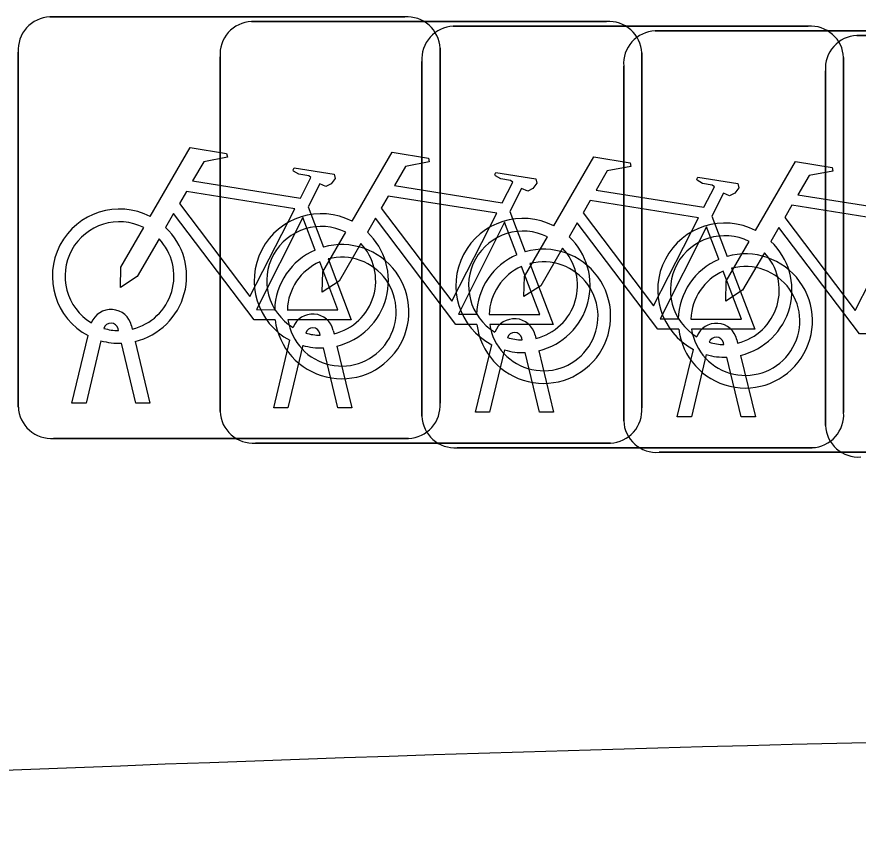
# Model space of a CAD drawing. Extents: x 162184 to 163154, y 385507 to 386516.
# Drawn here: x 162771.842 to 162773.835, y 386416.948 to 386418.914 of the extents above; entities that cross this region are included whole.
import ezdxf

# ---------------------------------------------------------------- set-up
doc = ezdxf.new("R2010")
doc.units = 0
for name, color, linetype in [('IMGEO_Erf', 7, 'Continuous'), ('IMGEO_Fietsenrek', 7, 'Continuous'), ('IMGEO_Pand', 7, 'Continuous')]:
    doc.layers.add(name, color=color, linetype=linetype)

msp = doc.modelspace()

# ---------------------------------------------------------------- linework, layer by layer
at = {"layer": 'IMGEO_Erf'}
msp.add_arc((162776.8613, 386292.2399), 124.9893, 86.156298, 92.38364, dxfattribs=at)
at = {"layer": 'IMGEO_Fietsenrek'}
for p, q in [((162771.9199, 386418.9135), (162772.7608, 386418.9135)), ((162772.7608, 386418.9135), (162771.9199, 386418.9135)), ((162772.3979, 386418.9025), (162773.2388, 386418.9025)), ((162773.2388, 386418.9025), (162772.3979, 386418.9025)), ((162772.8759, 386418.8915), (162773.7168, 386418.8915)), ((162773.7168, 386418.8915), (162772.8759, 386418.8915)), ((162773.3539, 386418.8805), (162774.1948, 386418.8805)), ((162774.1948, 386418.8805), (162773.3539, 386418.8805)), ((162773.8319, 386418.8695), (162774.6728, 386418.8695)), ((162774.6728, 386418.8695), (162773.8319, 386418.8695)), ((162771.8455, 386417.9889), (162771.8455, 386418.8298)), ((162771.8455, 386418.8298), (162771.8455, 386417.9889)), ((162772.8445, 386418.8391), (162772.8445, 386417.9982)), ((162772.8445, 386417.9982), (162772.8445, 386418.8391)), ((162773.3225, 386418.8281), (162773.3225, 386417.9872)), ((162773.3225, 386417.9872), (162773.3225, 386418.8281)), ((162772.3235, 386417.9779), (162772.3235, 386418.8188)), ((162772.3235, 386418.8188), (162772.3235, 386417.9779)), ((162772.8015, 386417.9669), (162772.8015, 386418.8078)), ((162772.8015, 386418.8078), (162772.8015, 386417.9669)), ((162773.8005, 386418.8171), (162773.8005, 386417.9762)), ((162773.8005, 386417.9762), (162773.8005, 386418.8171)), ((162773.2795, 386417.9559), (162773.2795, 386418.7968)), ((162773.2795, 386418.7968), (162773.2795, 386417.9559)), ((162773.7575, 386417.9449), (162773.7575, 386418.7858)), ((162773.7575, 386418.7858), (162773.7575, 386417.9449)), ((162772.5322, 386418.4632), (162772.5685, 386418.368)), ((162773.0102, 386418.4522), (162773.0465, 386418.357)), ((162773.4882, 386418.4412), (162773.5245, 386418.346)), ((162772.0829, 386418.1699), (162772.0819, 386418.1742)), ((162772.1136, 386418.1814), (162772.1154, 386418.1735)), ((162772.5916, 386418.1704), (162772.5934, 386418.1625)), ((162771.9725, 386417.9983), (162772.0108, 386418.1583)), ((162772.4505, 386417.9873), (162772.4888, 386418.1473)), ((162772.5609, 386418.1589), (162772.5599, 386418.1632)), ((162773.0389, 386418.1479), (162773.0379, 386418.1522)), ((162773.0696, 386418.1594), (162773.0714, 386418.1515)), ((162773.5476, 386418.1484), (162773.5494, 386418.1405)), ((162772.0412, 386418.1461), (162772.0059, 386417.9983)), ((162772.124, 386417.9983), (162772.0901, 386418.14)), ((162772.1224, 386418.1443), (162772.1574, 386417.9983)), ((162772.5192, 386418.1351), (162772.4839, 386417.9873)), ((162772.602, 386417.9873), (162772.5681, 386418.129)), ((162772.6004, 386418.1333), (162772.6354, 386417.9873)), ((162772.9285, 386417.9763), (162772.9668, 386418.1363)), ((162773.5169, 386418.1369), (162773.5159, 386418.1412)), ((162772.9972, 386418.1241), (162772.9619, 386417.9763)), ((162773.08, 386417.9763), (162773.0461, 386418.118)), ((162773.0784, 386418.1223), (162773.1134, 386417.9763)), ((162773.4065, 386417.9653), (162773.4448, 386418.1253)), ((162773.4752, 386418.1131), (162773.4399, 386417.9653)), ((162773.558, 386417.9653), (162773.5241, 386418.107)), ((162773.5564, 386418.1113), (162773.5914, 386417.9653)), ((162772.0059, 386417.9983), (162771.9725, 386417.9983)), ((162772.1574, 386417.9983), (162772.124, 386417.9983)), ((162772.4839, 386417.9873), (162772.4505, 386417.9873)), ((162772.6354, 386417.9873), (162772.602, 386417.9873)), ((162772.9619, 386417.9763), (162772.9285, 386417.9763)), ((162773.1134, 386417.9763), (162773.08, 386417.9763)), ((162773.4399, 386417.9653), (162773.4065, 386417.9653)), ((162773.5914, 386417.9653), (162773.558, 386417.9653)), ((162772.7701, 386417.9145), (162771.9292, 386417.9145)), ((162771.9292, 386417.9145), (162772.7701, 386417.9145)), ((162773.2481, 386417.9035), (162772.4072, 386417.9035)), ((162772.4072, 386417.9035), (162773.2481, 386417.9035)), ((162773.7261, 386417.8925), (162772.8852, 386417.8925)), ((162772.8852, 386417.8925), (162773.7261, 386417.8925)), ((162774.2041, 386417.8815), (162773.3632, 386417.8815)), ((162773.3632, 386417.8815), (162774.2041, 386417.8815))]:
    msp.add_line(p, q, dxfattribs=at)
for points in [[(162772.1581, 386418.4402), (162772.2528, 386418.6037), (162772.339, 386418.5899), (162772.3407, 386418.5812), (162772.2846, 386418.5703), (162772.2584, 386418.525), (162772.5136, 386418.4842)], [(162772.6361, 386418.4292), (162772.7308, 386418.5927), (162772.817, 386418.5789), (162772.8187, 386418.5702), (162772.7626, 386418.5593), (162772.7364, 386418.514), (162772.9916, 386418.4732)], [(162773.1141, 386418.4182), (162773.2088, 386418.5817), (162773.295, 386418.5679), (162773.2967, 386418.5592), (162773.2406, 386418.5483), (162773.2144, 386418.503), (162773.4696, 386418.4622)], [(162773.5921, 386418.4072), (162773.6868, 386418.5707), (162773.773, 386418.5569), (162773.7747, 386418.5482), (162773.7186, 386418.5373), (162773.6924, 386418.492), (162773.9476, 386418.4512)], [(162772.5136, 386418.4842), (162772.5386, 386418.533), (162772.5335, 386418.537), (162772.5103, 386418.5407), (162772.4976, 386418.5482), (162772.4966, 386418.5513), (162772.4988, 386418.5559), (162772.5936, 386418.5408), (162772.5959, 386418.5305), (162772.5865, 386418.5181), (162772.5741, 386418.5117), (162772.5596, 386418.5179), (162772.5322, 386418.4632)], [(162772.9916, 386418.4732), (162773.0166, 386418.522), (162773.0115, 386418.526), (162772.9883, 386418.5297), (162772.9756, 386418.5372), (162772.9746, 386418.5403), (162772.9768, 386418.5449), (162773.0716, 386418.5298), (162773.0739, 386418.5195), (162773.0645, 386418.5071), (162773.0521, 386418.5007), (162773.0376, 386418.5069), (162773.0102, 386418.4522)], [(162773.4696, 386418.4622), (162773.4946, 386418.511), (162773.4895, 386418.515), (162773.4663, 386418.5187), (162773.4536, 386418.5262), (162773.4526, 386418.5293), (162773.4548, 386418.5339), (162773.5496, 386418.5188), (162773.5519, 386418.5085), (162773.5425, 386418.4961), (162773.5301, 386418.4897), (162773.5156, 386418.4959), (162773.4882, 386418.4412)], [(162772.5007, 386418.459), (162772.2439, 386418.5), (162772.2272, 386418.4712), (162772.3942, 386418.2509), (162772.5007, 386418.459)], [(162772.9787, 386418.448), (162772.7219, 386418.489), (162772.7052, 386418.4602), (162772.8722, 386418.2399), (162772.9787, 386418.448)], [(162773.4567, 386418.437), (162773.1999, 386418.478), (162773.1832, 386418.4492), (162773.3502, 386418.2289), (162773.4567, 386418.437)], [(162773.9347, 386418.426), (162773.6779, 386418.467), (162773.6612, 386418.4382), (162773.8282, 386418.2179), (162773.9347, 386418.426)], [(162772.4538, 386418.1955), (162772.4041, 386418.1956), (162772.2134, 386418.4473), (162772.1944, 386418.4145)], [(162772.5487, 386418.361), (162772.5194, 386418.4378), (162772.41, 386418.2197), (162772.4527, 386418.2196)], [(162772.9318, 386418.1845), (162772.8821, 386418.1846), (162772.6914, 386418.4363), (162772.6724, 386418.4035)], [(162773.0267, 386418.35), (162772.9974, 386418.4268), (162772.888, 386418.2087), (162772.9307, 386418.2086)], [(162773.4098, 386418.1735), (162773.3601, 386418.1736), (162773.1694, 386418.4253), (162773.1504, 386418.3925)], [(162772.1788, 386418.3877), (162772.1272, 386418.2985), (162772.0873, 386418.2725), (162772.0885, 386418.32), (162772.143, 386418.4142)], [(162773.5047, 386418.339), (162773.4754, 386418.4158), (162773.366, 386418.1977), (162773.4087, 386418.1976)], [(162773.8878, 386418.1625), (162773.8381, 386418.1626), (162773.6474, 386418.4143), (162773.6284, 386418.3815)], [(162772.6568, 386418.3767), (162772.6052, 386418.2875), (162772.5653, 386418.2615), (162772.5665, 386418.309), (162772.621, 386418.4032)], [(162773.1348, 386418.3657), (162773.0832, 386418.2765), (162773.0433, 386418.2505), (162773.0445, 386418.298), (162773.099, 386418.3922)], [(162773.6128, 386418.3547), (162773.5612, 386418.2655), (162773.5213, 386418.2395), (162773.5225, 386418.287), (162773.577, 386418.3812)], [(162772.4827, 386418.2195), (162772.6026, 386418.2193), (162772.5594, 386418.3329)], [(162772.5792, 386418.3398), (162772.6342, 386418.1952), (162772.4841, 386418.1955)], [(162773.0572, 386418.3288), (162773.1122, 386418.1842), (162772.9621, 386418.1845)], [(162772.9607, 386418.2085), (162773.0806, 386418.2083), (162773.0374, 386418.3219)], [(162773.4387, 386418.1975), (162773.5586, 386418.1973), (162773.5154, 386418.3109)], [(162773.5352, 386418.3178), (162773.5902, 386418.1732), (162773.4401, 386418.1735)]]:
    msp.add_lwpolyline(points, dxfattribs=at)
for centre, radius, start, end in [((162771.9232, 386418.8356), 0.0779, 92.4484, 184.2845), ((162771.9232, 386418.8356), 0.0779, 92.4484, 184.2845), ((162772.7666, 386418.8358), 0.0779, 2.4484, 94.2845), ((162772.7666, 386418.8358), 0.0779, 2.4484, 94.2845), ((162772.4012, 386418.8246), 0.0779, 92.4484, 184.2845), ((162772.4012, 386418.8246), 0.0779, 92.4484, 184.2845), ((162772.8792, 386418.8136), 0.0779, 92.4484, 184.2845), ((162772.8792, 386418.8136), 0.0779, 92.4484, 184.2845), ((162773.2446, 386418.8248), 0.0779, 2.4484, 94.2845), ((162773.2446, 386418.8248), 0.0779, 2.4484, 94.2845), ((162773.7226, 386418.8138), 0.0779, 2.4484, 94.2845), ((162773.7226, 386418.8138), 0.0779, 2.4484, 94.2845), ((162773.3572, 386418.8026), 0.0779, 92.4484, 184.2845), ((162773.3572, 386418.8026), 0.0779, 92.4484, 184.2845), ((162773.8352, 386418.7916), 0.0779, 92.4484, 184.2845), ((162773.8352, 386418.7916), 0.0779, 92.4484, 184.2845), ((162772.0851, 386418.2989), 0.159, 62.6766, 242.1369), ((162772.5631, 386418.2879), 0.159, 62.6766, 242.1369), ((162772.0851, 386418.2989), 0.129, 63.3192, 238.903), ((162773.0411, 386418.2769), 0.159, 62.6766, 242.1369), ((162772.0851, 386418.2989), 0.159, 283.5766, 46.6042), ((162772.5631, 386418.2879), 0.129, 63.3192, 238.903), ((162773.0411, 386418.2769), 0.129, 63.3192, 238.903), ((162773.5191, 386418.2659), 0.159, 62.6766, 242.1369), ((162772.0851, 386418.2989), 0.129, 283.6043, 43.4302), ((162772.5631, 386418.2879), 0.159, 283.5766, 46.6042), ((162773.0411, 386418.2769), 0.159, 283.5766, 46.6042), ((162773.5191, 386418.2659), 0.129, 63.3192, 238.903), ((162772.6117, 386418.2149), 0.159, 187.0065, 105.7708), ((162772.5631, 386418.2879), 0.129, 283.6043, 43.4302), ((162773.0411, 386418.2769), 0.129, 283.6043, 43.4302), ((162773.5191, 386418.2659), 0.159, 283.5766, 46.6042), ((162772.6117, 386418.2149), 0.159, 113.3408, 178.3217), ((162773.0897, 386418.2039), 0.159, 113.3408, 178.3217), ((162773.0897, 386418.2039), 0.159, 187.0065, 105.7708), ((162773.5677, 386418.1929), 0.159, 187.0065, 105.7708), ((162773.5191, 386418.2659), 0.129, 283.6043, 43.4302), ((162772.6117, 386418.2149), 0.129, 113.923, 177.9556), ((162772.6117, 386418.2149), 0.129, 188.6715, 104.5883), ((162773.0897, 386418.2039), 0.129, 188.6715, 104.5883), ((162773.5677, 386418.1929), 0.159, 113.3408, 178.3217), ((162773.0897, 386418.2039), 0.129, 113.923, 177.9556), ((162773.5677, 386418.1929), 0.129, 113.923, 177.9556), ((162773.5677, 386418.1929), 0.129, 188.6715, 104.5883), ((162772.0649, 386418.1703), 0.0499, 12.8025, 158.6934), ((162772.5429, 386418.1593), 0.0499, 12.8025, 158.6934), ((162772.0649, 386418.1703), 0.0174, 12.8025, 163.4502), ((162773.0209, 386418.1483), 0.0499, 12.8025, 158.6934), ((162773.4989, 386418.1373), 0.0499, 12.8025, 158.6934), ((162772.0851, 386418.2989), 0.129, 253.415, 269.0204), ((162772.5429, 386418.1593), 0.0174, 12.8025, 163.4502), ((162772.5631, 386418.2879), 0.129, 253.415, 269.0204), ((162773.0209, 386418.1483), 0.0174, 12.8025, 163.4502), ((162773.0411, 386418.2769), 0.129, 253.415, 269.0204), ((162773.4989, 386418.1373), 0.0174, 12.8025, 163.4502), ((162772.0851, 386418.2989), 0.159, 253.9967, 271.7867), ((162772.5631, 386418.2879), 0.159, 253.9967, 271.7867), ((162773.5191, 386418.2659), 0.129, 253.415, 269.0204), ((162773.0411, 386418.2769), 0.159, 253.9967, 271.7867), ((162773.5191, 386418.2659), 0.159, 253.9967, 271.7867), ((162771.9234, 386417.9922), 0.0779, 182.4484, 274.2845), ((162771.9234, 386417.9922), 0.0779, 182.4484, 274.2845), ((162772.7668, 386417.9924), 0.0779, 272.4484, 4.2845), ((162772.7668, 386417.9924), 0.0779, 272.4484, 4.2845), ((162773.2448, 386417.9814), 0.0779, 272.4484, 4.2845), ((162773.2448, 386417.9814), 0.0779, 272.4484, 4.2845), ((162772.4014, 386417.9812), 0.0779, 182.4484, 274.2845), ((162772.4014, 386417.9812), 0.0779, 182.4484, 274.2845), ((162772.8794, 386417.9702), 0.0779, 182.4484, 274.2845), ((162772.8794, 386417.9702), 0.0779, 182.4484, 274.2845), ((162773.7228, 386417.9704), 0.0779, 272.4484, 4.2845), ((162773.7228, 386417.9704), 0.0779, 272.4484, 4.2845), ((162773.3574, 386417.9592), 0.0779, 182.4484, 274.2845), ((162773.3574, 386417.9592), 0.0779, 182.4484, 274.2845), ((162773.8354, 386417.9482), 0.0779, 182.4484, 274.2845), ((162773.8354, 386417.9482), 0.0779, 182.4484, 274.2845)]:
    msp.add_arc(centre, radius, start, end, dxfattribs=at)
at = {"layer": 'IMGEO_Pand'}
msp.add_arc((162776.8613, 386292.2399), 124.9893, 86.156298, 92.38364, dxfattribs=at)

doc.saveas('drawing.dxf')
